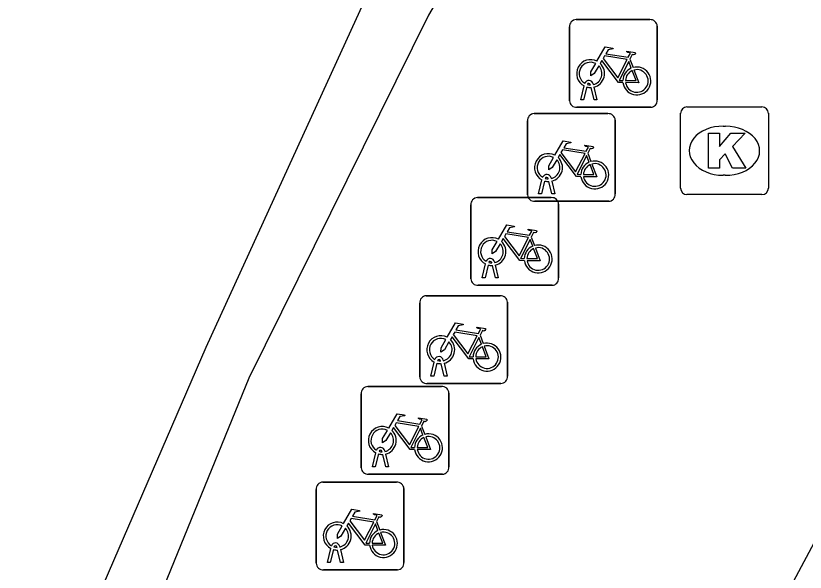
# Model space of a CAD drawing. Extents: x 159265 to 160143, y 383413 to 384319.
# Drawn here: x 160089.27 to 160098.25, y 383811.82 to 383818.16 of the extents above; entities that cross this region are included whole.
import ezdxf

# ---------------------------------------------------------------- set-up
doc = ezdxf.new("R2010")
doc.units = 0
for name, color, linetype in [('IMGEO_Fietsenrek', 7, 'Continuous'), ('IMGEO_Haag', 7, 'Continuous'), ('IMGEO_Kolk', 7, 'Continuous'), ('IMGEO_Voetpad_open', 7, 'Continuous')]:
    doc.layers.add(name, color=color, linetype=linetype)

msp = doc.modelspace()

# ---------------------------------------------------------------- linework, layer by layer
at = {"layer": 'IMGEO_Fietsenrek'}
for p, q in [((160095.6449, 383818.1165), (160096.4858, 383818.1165)), ((160096.4858, 383818.1165), (160095.6449, 383818.1165)), ((160095.5705, 383817.1919), (160095.5705, 383818.0328)), ((160095.5705, 383818.0328), (160095.5705, 383817.1919)), ((160096.5695, 383818.0421), (160096.5695, 383817.2012)), ((160096.5695, 383817.2012), (160096.5695, 383818.0421)), ((160096.2572, 383817.6662), (160096.2935, 383817.571)), ((160095.6975, 383817.2013), (160095.7358, 383817.3613)), ((160095.8079, 383817.3729), (160095.8069, 383817.3772)), ((160095.8386, 383817.3844), (160095.8404, 383817.3765)), ((160095.7662, 383817.3491), (160095.7309, 383817.2013)), ((160095.849, 383817.2013), (160095.8151, 383817.343)), ((160095.8474, 383817.3473), (160095.8824, 383817.2013)), ((160095.7309, 383817.2013), (160095.6975, 383817.2013)), ((160095.8824, 383817.2013), (160095.849, 383817.2013)), ((160096.4951, 383817.1175), (160095.6542, 383817.1175)), ((160095.6542, 383817.1175), (160096.4951, 383817.1175)), ((160095.1659, 383817.0455), (160096.0068, 383817.0455)), ((160096.0068, 383817.0455), (160095.1659, 383817.0455)), ((160095.0915, 383816.1209), (160095.0915, 383816.9618)), ((160095.0915, 383816.9618), (160095.0915, 383816.1209)), ((160096.0905, 383816.9711), (160096.0905, 383816.1302)), ((160096.0905, 383816.1302), (160096.0905, 383816.9711)), ((160095.7782, 383816.5952), (160095.8145, 383816.5)), ((160095.2185, 383816.1303), (160095.2568, 383816.2903)), ((160095.2872, 383816.2781), (160095.2519, 383816.1303)), ((160095.3289, 383816.3019), (160095.3279, 383816.3062)), ((160095.3596, 383816.3134), (160095.3614, 383816.3055)), ((160095.37, 383816.1303), (160095.3361, 383816.272)), ((160095.3684, 383816.2763), (160095.4034, 383816.1303)), ((160095.2519, 383816.1303), (160095.2185, 383816.1303)), ((160095.4034, 383816.1303), (160095.37, 383816.1303)), ((160094.5219, 383816.0885), (160095.3628, 383816.0885)), ((160095.3628, 383816.0885), (160094.5219, 383816.0885)), ((160096.0161, 383816.0465), (160095.1752, 383816.0465)), ((160095.1752, 383816.0465), (160096.0161, 383816.0465)), ((160095.4465, 383816.0141), (160095.4465, 383815.1732)), ((160095.4465, 383815.1732), (160095.4465, 383816.0141)), ((160094.4475, 383815.1639), (160094.4475, 383816.0048)), ((160094.4475, 383816.0048), (160094.4475, 383815.1639)), ((160095.1342, 383815.6382), (160095.1705, 383815.543)), ((160094.5745, 383815.1733), (160094.6128, 383815.3333)), ((160094.6432, 383815.3211), (160094.6079, 383815.1733)), ((160094.6849, 383815.3449), (160094.6839, 383815.3492)), ((160094.726, 383815.1733), (160094.6921, 383815.315)), ((160094.7156, 383815.3564), (160094.7174, 383815.3485)), ((160094.7244, 383815.3193), (160094.7594, 383815.1733)), ((160094.6079, 383815.1733), (160094.5745, 383815.1733)), ((160094.7594, 383815.1733), (160094.726, 383815.1733)), ((160095.3721, 383815.0895), (160094.5312, 383815.0895)), ((160094.5312, 383815.0895), (160095.3721, 383815.0895)), ((160093.9389, 383814.9705), (160094.7798, 383814.9705)), ((160094.7798, 383814.9705), (160093.9389, 383814.9705)), ((160093.8645, 383814.0459), (160093.8645, 383814.8868)), ((160093.8645, 383814.8868), (160093.8645, 383814.0459)), ((160094.8635, 383814.8961), (160094.8635, 383814.0552)), ((160094.8635, 383814.0552), (160094.8635, 383814.8961)), ((160094.5512, 383814.5202), (160094.5875, 383814.425)), ((160093.9915, 383814.0553), (160094.0298, 383814.2153)), ((160094.1019, 383814.2269), (160094.1009, 383814.2312)), ((160094.1326, 383814.2384), (160094.1344, 383814.2305)), ((160094.0602, 383814.2031), (160094.0249, 383814.0553)), ((160094.143, 383814.0553), (160094.1091, 383814.197)), ((160094.1414, 383814.2013), (160094.1764, 383814.0553)), ((160094.0249, 383814.0553), (160093.9915, 383814.0553)), ((160094.1764, 383814.0553), (160094.143, 383814.0553)), ((160094.7891, 383813.9715), (160093.9482, 383813.9715)), ((160093.9482, 383813.9715), (160094.7891, 383813.9715)), ((160093.1985, 383813.0119), (160093.1985, 383813.8528)), ((160093.1985, 383813.8528), (160093.1985, 383813.0119)), ((160093.2729, 383813.9365), (160094.1138, 383813.9365)), ((160094.1138, 383813.9365), (160093.2729, 383813.9365)), ((160094.1975, 383813.8621), (160094.1975, 383813.0212)), ((160094.1975, 383813.0212), (160094.1975, 383813.8621)), ((160093.8852, 383813.4862), (160093.9215, 383813.391)), ((160093.3255, 383813.0213), (160093.3638, 383813.1813)), ((160093.3942, 383813.1691), (160093.3589, 383813.0213)), ((160093.4359, 383813.1929), (160093.4349, 383813.1972)), ((160093.477, 383813.0213), (160093.4431, 383813.163)), ((160093.4666, 383813.2044), (160093.4684, 383813.1965)), ((160093.4754, 383813.1673), (160093.5104, 383813.0213)), ((160093.3589, 383813.0213), (160093.3255, 383813.0213)), ((160093.5104, 383813.0213), (160093.477, 383813.0213)), ((160094.1231, 383812.9375), (160093.2822, 383812.9375)), ((160093.2822, 383812.9375), (160094.1231, 383812.9375)), ((160092.7599, 383812.8475), (160093.6008, 383812.8475)), ((160093.6008, 383812.8475), (160092.7599, 383812.8475)), ((160093.6845, 383812.7731), (160093.6845, 383811.9322)), ((160093.6845, 383811.9322), (160093.6845, 383812.7731)), ((160092.6855, 383811.9229), (160092.6855, 383812.7638)), ((160092.6855, 383812.7638), (160092.6855, 383811.9229)), ((160093.3722, 383812.3972), (160093.4085, 383812.302)), ((160092.8125, 383811.9323), (160092.8508, 383812.0923)), ((160092.8812, 383812.0801), (160092.8459, 383811.9323)), ((160092.9229, 383812.1039), (160092.9219, 383812.1082)), ((160092.964, 383811.9323), (160092.9301, 383812.074)), ((160092.9536, 383812.1154), (160092.9554, 383812.1075)), ((160092.9624, 383812.0783), (160092.9974, 383811.9323)), ((160092.8459, 383811.9323), (160092.8125, 383811.9323)), ((160092.9974, 383811.9323), (160092.964, 383811.9323)), ((160093.6101, 383811.8485), (160092.7692, 383811.8485)), ((160092.7692, 383811.8485), (160093.6101, 383811.8485))]:
    msp.add_line(p, q, dxfattribs=at)
for points in [[(160095.8831, 383817.6432), (160095.9778, 383817.8067), (160096.064, 383817.7929), (160096.0657, 383817.7842), (160096.0096, 383817.7733), (160095.9834, 383817.728), (160096.2386, 383817.6872)], [(160096.2386, 383817.6872), (160096.2636, 383817.736), (160096.2585, 383817.74), (160096.2353, 383817.7437), (160096.2226, 383817.7512), (160096.2216, 383817.7543), (160096.2238, 383817.7589), (160096.3186, 383817.7438), (160096.3209, 383817.7335), (160096.3115, 383817.7211), (160096.2991, 383817.7147), (160096.2846, 383817.7209), (160096.2572, 383817.6662)], [(160096.1788, 383817.3985), (160096.1291, 383817.3986), (160095.9384, 383817.6503), (160095.9194, 383817.6175)], [(160096.2257, 383817.662), (160095.9689, 383817.703), (160095.9522, 383817.6742), (160096.1192, 383817.4539), (160096.2257, 383817.662)], [(160096.2737, 383817.564), (160096.2444, 383817.6408), (160096.135, 383817.4227), (160096.1777, 383817.4226)], [(160095.9038, 383817.5907), (160095.8522, 383817.5015), (160095.8123, 383817.4755), (160095.8135, 383817.523), (160095.868, 383817.6172)], [(160096.2077, 383817.4225), (160096.3276, 383817.4223), (160096.2844, 383817.5359)], [(160096.3042, 383817.5428), (160096.3592, 383817.3982), (160096.2091, 383817.3985)], [(160095.4041, 383816.5722), (160095.4988, 383816.7357), (160095.585, 383816.7219), (160095.5867, 383816.7132), (160095.5306, 383816.7023), (160095.5044, 383816.657), (160095.7596, 383816.6162)], [(160095.7596, 383816.6162), (160095.7846, 383816.665), (160095.7795, 383816.669), (160095.7563, 383816.6727), (160095.7436, 383816.6802), (160095.7426, 383816.6833), (160095.7448, 383816.6879), (160095.8396, 383816.6728), (160095.8419, 383816.6625), (160095.8325, 383816.6501), (160095.8201, 383816.6437), (160095.8056, 383816.6499), (160095.7782, 383816.5952)], [(160095.6998, 383816.3275), (160095.6501, 383816.3276), (160095.4594, 383816.5793), (160095.4404, 383816.5465)], [(160095.7467, 383816.591), (160095.4899, 383816.632), (160095.4732, 383816.6032), (160095.6402, 383816.3829), (160095.7467, 383816.591)], [(160095.7947, 383816.493), (160095.7654, 383816.5698), (160095.656, 383816.3517), (160095.6987, 383816.3516)], [(160095.4248, 383816.5197), (160095.3732, 383816.4305), (160095.3333, 383816.4045), (160095.3345, 383816.452), (160095.389, 383816.5462)], [(160095.7287, 383816.3515), (160095.8486, 383816.3513), (160095.8054, 383816.4649)], [(160095.8252, 383816.4718), (160095.8802, 383816.3272), (160095.7301, 383816.3275)], [(160094.7601, 383815.6152), (160094.8548, 383815.7787), (160094.941, 383815.7649), (160094.9427, 383815.7562), (160094.8866, 383815.7453), (160094.8604, 383815.7), (160095.1156, 383815.6592)], [(160095.1027, 383815.634), (160094.8459, 383815.675), (160094.8292, 383815.6462), (160094.9962, 383815.4259), (160095.1027, 383815.634)], [(160095.1156, 383815.6592), (160095.1406, 383815.708), (160095.1355, 383815.712), (160095.1123, 383815.7157), (160095.0996, 383815.7232), (160095.0986, 383815.7263), (160095.1008, 383815.7309), (160095.1956, 383815.7158), (160095.1979, 383815.7055), (160095.1885, 383815.6931), (160095.1761, 383815.6867), (160095.1616, 383815.6929), (160095.1342, 383815.6382)], [(160094.7808, 383815.5627), (160094.7292, 383815.4735), (160094.6893, 383815.4475), (160094.6905, 383815.495), (160094.745, 383815.5892)], [(160095.0558, 383815.3705), (160095.0061, 383815.3706), (160094.8154, 383815.6223), (160094.7964, 383815.5895)], [(160095.1507, 383815.536), (160095.1214, 383815.6128), (160095.012, 383815.3947), (160095.0547, 383815.3946)], [(160095.0847, 383815.3945), (160095.2046, 383815.3943), (160095.1614, 383815.5079)], [(160095.1812, 383815.5148), (160095.2362, 383815.3702), (160095.0861, 383815.3705)], [(160094.1771, 383814.4972), (160094.2718, 383814.6607), (160094.358, 383814.6469), (160094.3597, 383814.6382), (160094.3036, 383814.6273), (160094.2774, 383814.582), (160094.5326, 383814.5412)], [(160094.5326, 383814.5412), (160094.5576, 383814.59), (160094.5525, 383814.594), (160094.5293, 383814.5977), (160094.5166, 383814.6052), (160094.5156, 383814.6083), (160094.5178, 383814.6129), (160094.6126, 383814.5978), (160094.6149, 383814.5875), (160094.6055, 383814.5751), (160094.5931, 383814.5687), (160094.5786, 383814.5749), (160094.5512, 383814.5202)], [(160094.4728, 383814.2525), (160094.4231, 383814.2526), (160094.2324, 383814.5043), (160094.2134, 383814.4715)], [(160094.5197, 383814.516), (160094.2629, 383814.557), (160094.2462, 383814.5282), (160094.4132, 383814.3079), (160094.5197, 383814.516)], [(160094.5677, 383814.418), (160094.5384, 383814.4948), (160094.429, 383814.2767), (160094.4717, 383814.2766)], [(160094.1978, 383814.4447), (160094.1462, 383814.3555), (160094.1063, 383814.3295), (160094.1075, 383814.377), (160094.162, 383814.4712)], [(160094.5017, 383814.2765), (160094.6216, 383814.2763), (160094.5784, 383814.3899)], [(160094.5982, 383814.3968), (160094.6532, 383814.2522), (160094.5031, 383814.2525)], [(160093.5111, 383813.4632), (160093.6058, 383813.6267), (160093.692, 383813.6129), (160093.6937, 383813.6042), (160093.6376, 383813.5933), (160093.6114, 383813.548), (160093.8666, 383813.5072)], [(160093.8537, 383813.482), (160093.5969, 383813.523), (160093.5802, 383813.4942), (160093.7472, 383813.2739), (160093.8537, 383813.482)], [(160093.8666, 383813.5072), (160093.8916, 383813.556), (160093.8865, 383813.56), (160093.8633, 383813.5637), (160093.8506, 383813.5712), (160093.8496, 383813.5743), (160093.8518, 383813.5789), (160093.9466, 383813.5638), (160093.9489, 383813.5535), (160093.9395, 383813.5411), (160093.9271, 383813.5347), (160093.9126, 383813.5409), (160093.8852, 383813.4862)], [(160093.5318, 383813.4107), (160093.4802, 383813.3215), (160093.4403, 383813.2955), (160093.4415, 383813.343), (160093.496, 383813.4372)], [(160093.8068, 383813.2185), (160093.7571, 383813.2186), (160093.5664, 383813.4703), (160093.5474, 383813.4375)], [(160093.9017, 383813.384), (160093.8724, 383813.4608), (160093.763, 383813.2427), (160093.8057, 383813.2426)], [(160093.8357, 383813.2425), (160093.9556, 383813.2423), (160093.9124, 383813.3559)], [(160093.9322, 383813.3628), (160093.9872, 383813.2182), (160093.8371, 383813.2185)], [(160092.9981, 383812.3742), (160093.0928, 383812.5377), (160093.179, 383812.5239), (160093.1807, 383812.5152), (160093.1246, 383812.5043), (160093.0984, 383812.459), (160093.3536, 383812.4182)], [(160093.3407, 383812.393), (160093.0839, 383812.434), (160093.0672, 383812.4052), (160093.2342, 383812.1849), (160093.3407, 383812.393)], [(160093.3536, 383812.4182), (160093.3786, 383812.467), (160093.3735, 383812.471), (160093.3503, 383812.4747), (160093.3376, 383812.4822), (160093.3366, 383812.4853), (160093.3388, 383812.4899), (160093.4336, 383812.4748), (160093.4359, 383812.4645), (160093.4265, 383812.4521), (160093.4141, 383812.4457), (160093.3996, 383812.4519), (160093.3722, 383812.3972)], [(160093.0188, 383812.3217), (160092.9672, 383812.2325), (160092.9273, 383812.2065), (160092.9285, 383812.254), (160092.983, 383812.3482)], [(160093.2938, 383812.1295), (160093.2441, 383812.1296), (160093.0534, 383812.3813), (160093.0344, 383812.3485)], [(160093.3887, 383812.295), (160093.3594, 383812.3718), (160093.25, 383812.1537), (160093.2927, 383812.1536)], [(160093.3227, 383812.1535), (160093.4426, 383812.1533), (160093.3994, 383812.2669)], [(160093.4192, 383812.2738), (160093.4742, 383812.1292), (160093.3241, 383812.1295)]]:
    msp.add_lwpolyline(points, dxfattribs=at)
for centre, radius, start, end in [((160095.6482, 383818.0386), 0.0779, 92.4484, 184.28452), ((160095.6482, 383818.0386), 0.0779, 92.4484, 184.28452), ((160096.4916, 383818.0388), 0.0779, 2.4484, 94.28452), ((160096.4916, 383818.0388), 0.0779, 2.4484, 94.28452), ((160095.8101, 383817.5019), 0.159, 62.67661, 242.13685), ((160095.8101, 383817.5019), 0.129, 63.31916, 238.90302), ((160095.8101, 383817.5019), 0.129, 283.60429, 43.43025), ((160095.8101, 383817.5019), 0.159, 283.5766, 46.60424), ((160096.3367, 383817.4179), 0.159, 113.3408, 178.32165), ((160096.3367, 383817.4179), 0.159, 187.0065, 105.77075), ((160096.3367, 383817.4179), 0.129, 113.92302, 177.95563), ((160096.3367, 383817.4179), 0.129, 188.67146, 104.58832), ((160095.7899, 383817.3733), 0.0499, 12.8025, 158.69338), ((160095.7899, 383817.3733), 0.0174, 12.8025, 163.45023), ((160095.8101, 383817.5019), 0.129, 253.41502, 269.02044), ((160095.8101, 383817.5019), 0.159, 253.99666, 271.78671), ((160095.6484, 383817.1952), 0.0779, 182.4484, 274.28452), ((160095.6484, 383817.1952), 0.0779, 182.4484, 274.28452), ((160096.4918, 383817.1954), 0.0779, 272.4484, 4.28452), ((160096.4918, 383817.1954), 0.0779, 272.4484, 4.28452), ((160095.1692, 383816.9676), 0.0779, 92.4484, 184.28452), ((160095.1692, 383816.9676), 0.0779, 92.4484, 184.28452), ((160096.0126, 383816.9678), 0.0779, 2.4484, 94.28452), ((160096.0126, 383816.9678), 0.0779, 2.4484, 94.28452), ((160095.3311, 383816.4309), 0.159, 62.67661, 242.13685), ((160095.3311, 383816.4309), 0.129, 63.31916, 238.90302), ((160095.3311, 383816.4309), 0.129, 283.60429, 43.43025), ((160095.3311, 383816.4309), 0.159, 283.5766, 46.60424), ((160095.8577, 383816.3469), 0.159, 113.3408, 178.32165), ((160095.8577, 383816.3469), 0.159, 187.0065, 105.77075), ((160095.8577, 383816.3469), 0.129, 113.92302, 177.95563), ((160095.8577, 383816.3469), 0.129, 188.67146, 104.58832), ((160095.3109, 383816.3023), 0.0499, 12.8025, 158.69338), ((160095.3311, 383816.4309), 0.159, 253.99666, 271.78671), ((160095.3109, 383816.3023), 0.0174, 12.8025, 163.45023), ((160095.3311, 383816.4309), 0.129, 253.41502, 269.02044), ((160095.1694, 383816.1242), 0.0779, 182.4484, 274.28452), ((160095.1694, 383816.1242), 0.0779, 182.4484, 274.28452), ((160096.0128, 383816.1244), 0.0779, 272.4484, 4.28452), ((160096.0128, 383816.1244), 0.0779, 272.4484, 4.28452), ((160094.5252, 383816.0106), 0.0779, 92.4484, 184.28452), ((160094.5252, 383816.0106), 0.0779, 92.4484, 184.28452), ((160095.3686, 383816.0108), 0.0779, 2.4484, 94.28452), ((160095.3686, 383816.0108), 0.0779, 2.4484, 94.28452), ((160094.6871, 383815.4739), 0.159, 62.67661, 242.13685), ((160094.6871, 383815.4739), 0.129, 63.31916, 238.90302), ((160094.6871, 383815.4739), 0.129, 283.60429, 43.43025), ((160094.6871, 383815.4739), 0.159, 283.5766, 46.60424), ((160095.2137, 383815.3899), 0.159, 113.3408, 178.32165), ((160095.2137, 383815.3899), 0.159, 187.0065, 105.77075), ((160095.2137, 383815.3899), 0.129, 113.92302, 177.95563), ((160095.2137, 383815.3899), 0.129, 188.67146, 104.58832), ((160094.6669, 383815.3453), 0.0499, 12.8025, 158.69338), ((160094.6871, 383815.4739), 0.159, 253.99666, 271.78671), ((160094.6669, 383815.3453), 0.0174, 12.8025, 163.45023), ((160094.6871, 383815.4739), 0.129, 253.41502, 269.02044), ((160094.5254, 383815.1672), 0.0779, 182.4484, 274.28452), ((160094.5254, 383815.1672), 0.0779, 182.4484, 274.28452), ((160095.3688, 383815.1674), 0.0779, 272.4484, 4.28452), ((160095.3688, 383815.1674), 0.0779, 272.4484, 4.28452), ((160093.9422, 383814.8926), 0.0779, 92.4484, 184.28452), ((160093.9422, 383814.8926), 0.0779, 92.4484, 184.28452), ((160094.7856, 383814.8928), 0.0779, 2.4484, 94.28452), ((160094.7856, 383814.8928), 0.0779, 2.4484, 94.28452), ((160094.1041, 383814.3559), 0.159, 62.67661, 242.13685), ((160094.1041, 383814.3559), 0.129, 63.31916, 238.90302), ((160094.1041, 383814.3559), 0.129, 283.60429, 43.43025), ((160094.1041, 383814.3559), 0.159, 283.5766, 46.60424), ((160094.6307, 383814.2719), 0.159, 113.3408, 178.32165), ((160094.6307, 383814.2719), 0.159, 187.0065, 105.77075), ((160094.6307, 383814.2719), 0.129, 113.92302, 177.95563), ((160094.6307, 383814.2719), 0.129, 188.67146, 104.58832), ((160094.0839, 383814.2273), 0.0499, 12.8025, 158.69338), ((160094.0839, 383814.2273), 0.0174, 12.8025, 163.45023), ((160094.1041, 383814.3559), 0.129, 253.41502, 269.02044), ((160094.1041, 383814.3559), 0.159, 253.99666, 271.78671), ((160093.9424, 383814.0492), 0.0779, 182.4484, 274.28452), ((160093.9424, 383814.0492), 0.0779, 182.4484, 274.28452), ((160094.7858, 383814.0494), 0.0779, 272.4484, 4.28452), ((160094.7858, 383814.0494), 0.0779, 272.4484, 4.28452), ((160093.2762, 383813.8586), 0.0779, 92.4484, 184.28452), ((160093.2762, 383813.8586), 0.0779, 92.4484, 184.28452), ((160094.1196, 383813.8588), 0.0779, 2.4484, 94.28452), ((160094.1196, 383813.8588), 0.0779, 2.4484, 94.28452), ((160093.4381, 383813.3219), 0.159, 62.67661, 242.13685), ((160093.4381, 383813.3219), 0.129, 63.31916, 238.90302), ((160093.4381, 383813.3219), 0.129, 283.60429, 43.43025), ((160093.4381, 383813.3219), 0.159, 283.5766, 46.60424), ((160093.9647, 383813.2379), 0.159, 113.3408, 178.32165), ((160093.9647, 383813.2379), 0.159, 187.0065, 105.77075), ((160093.9647, 383813.2379), 0.129, 113.92302, 177.95563), ((160093.9647, 383813.2379), 0.129, 188.67146, 104.58832), ((160093.4179, 383813.1933), 0.0499, 12.8025, 158.69338), ((160093.4381, 383813.3219), 0.159, 253.99666, 271.78671), ((160093.4179, 383813.1933), 0.0174, 12.8025, 163.45023), ((160093.4381, 383813.3219), 0.129, 253.41502, 269.02044), ((160093.2764, 383813.0152), 0.0779, 182.4484, 274.28452), ((160093.2764, 383813.0152), 0.0779, 182.4484, 274.28452), ((160094.1198, 383813.0154), 0.0779, 272.4484, 4.28452), ((160094.1198, 383813.0154), 0.0779, 272.4484, 4.28452), ((160092.7632, 383812.7696), 0.0779, 92.4484, 184.28452), ((160092.7632, 383812.7696), 0.0779, 92.4484, 184.28452), ((160093.6066, 383812.7698), 0.0779, 2.4484, 94.28452), ((160093.6066, 383812.7698), 0.0779, 2.4484, 94.28452), ((160092.9251, 383812.2329), 0.159, 62.67661, 242.13685), ((160092.9251, 383812.2329), 0.129, 63.31916, 238.90302), ((160092.9251, 383812.2329), 0.159, 283.5766, 46.60424), ((160092.9251, 383812.2329), 0.129, 283.60429, 43.43025), ((160093.4517, 383812.1489), 0.159, 113.3408, 178.32165), ((160093.4517, 383812.1489), 0.159, 187.0065, 105.77075), ((160093.4517, 383812.1489), 0.129, 113.92302, 177.95563), ((160093.4517, 383812.1489), 0.129, 188.67146, 104.58832), ((160092.9049, 383812.1043), 0.0499, 12.8025, 158.69338), ((160092.9251, 383812.2329), 0.159, 253.99666, 271.78671), ((160092.9049, 383812.1043), 0.0174, 12.8025, 163.45023), ((160092.9251, 383812.2329), 0.129, 253.41502, 269.02044), ((160092.7634, 383811.9262), 0.0779, 182.4484, 274.28452), ((160092.7634, 383811.9262), 0.0779, 182.4484, 274.28452), ((160093.6068, 383811.9264), 0.0779, 272.4484, 4.28452), ((160093.6068, 383811.9264), 0.0779, 272.4484, 4.28452)]:
    msp.add_arc(centre, radius, start, end, dxfattribs=at)
at = {"layer": 'IMGEO_Haag'}
msp.add_lwpolyline([(160093.405, 383818.712), (160091.429, 383814.383), (160089.265, 383809.381)], dxfattribs=at)
at = {"layer": 'IMGEO_Kolk'}
for p, q in [((160096.9079, 383817.1235), (160097.7601, 383817.1235)), ((160096.8335, 383816.1969), (160096.8335, 383817.0491)), ((160097.8345, 383817.0491), (160097.8345, 383816.1969)), ((160097.3215, 383816.9027), (160097.3465, 383816.9027)), ((160097.3435, 383816.3433), (160097.3186, 383816.3433)), ((160097.7601, 383816.1225), (160096.9079, 383816.1225))]:
    msp.add_line(p, q, dxfattribs=at)
for points in [[(160096.9079, 383817.1235), (160097.7601, 383817.1235)], [(160096.8335, 383816.1969), (160096.8335, 383817.0491)], [(160097.8345, 383817.0491), (160097.8345, 383816.1969)], [(160097.1537, 383816.823), (160097.2772, 383816.823), (160097.2772, 383816.6718), (160097.4068, 383816.823), (160097.5714, 383816.823), (160097.4253, 383816.6721), (160097.5779, 383816.423), (160097.4256, 383816.423), (160097.3413, 383816.5872), (160097.2772, 383816.5202), (160097.2772, 383816.423), (160097.1537, 383816.423), (160097.1537, 383816.823)], [(160097.7601, 383816.1225), (160096.9079, 383816.1225)]]:
    msp.add_lwpolyline(points, dxfattribs=at)
for centre, start, end in [((160096.91, 383817.047), 91.55205, 178.44795), ((160096.91, 383817.047), 91.55205, 178.44795), ((160097.758, 383817.047), 1.55205, 88.44795), ((160097.758, 383817.047), 1.55205, 88.44795), ((160096.91, 383816.199), 181.55205, 268.44795), ((160096.91, 383816.199), 181.55205, 268.44795), ((160097.758, 383816.199), 271.55205, 358.44795), ((160097.758, 383816.199), 271.55205, 358.44795)]:
    msp.add_arc(centre, 0.0765, start, end, dxfattribs=at)
for centre, major_axis, ratio, start_param, end_param in [((160097.32, 383816.623), (-0.3872, 0.002), 0.722429, 4.712389, 7.853982), ((160097.345, 383816.623), (-0.3901, 0.002), 0.717154, 1.570796, 4.712389)]:
    msp.add_ellipse(centre, major_axis=major_axis, ratio=ratio, start_param=start_param, end_param=end_param, dxfattribs=at)
at = {"layer": 'IMGEO_Voetpad_open'}
for points in [[(160094.359, 383819.618), (160094.719, 383819.458), (160093.966, 383818.167), (160091.918, 383814.03), (160089.864, 383808.996)], [(160091.002, 383798.389), (160100.219, 383815.647)]]:
    msp.add_lwpolyline(points, dxfattribs=at)

doc.saveas('drawing.dxf')
